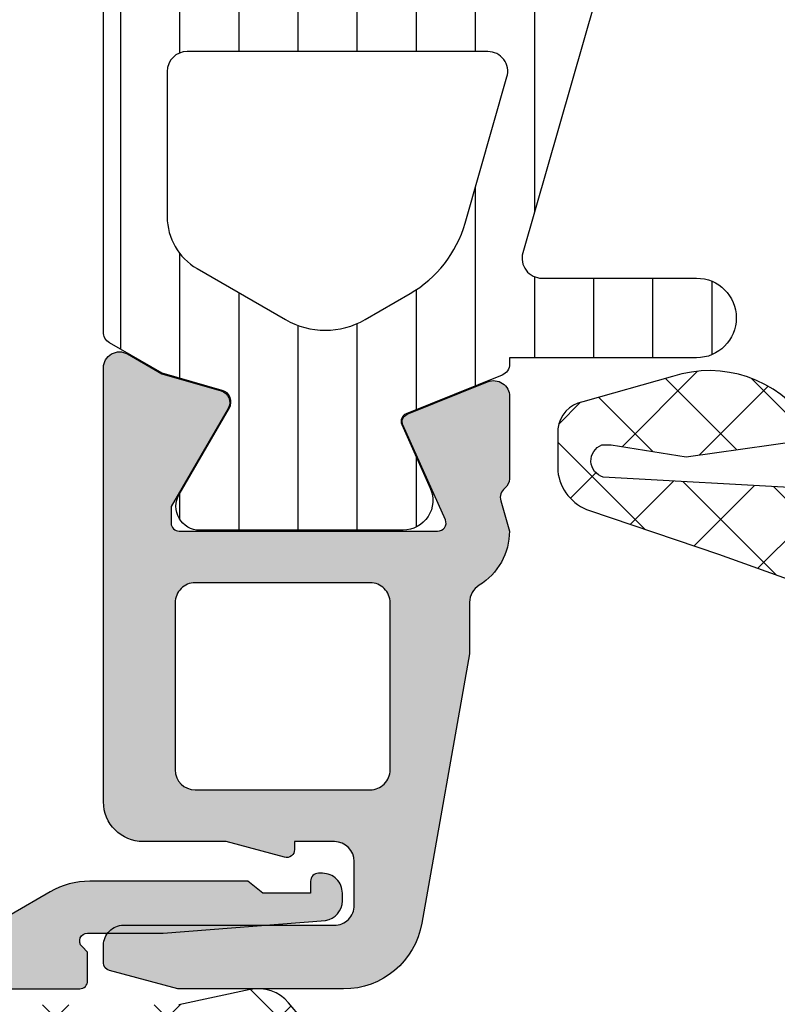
# Model space of a CAD drawing. Header units: millimetres. Extents: x 247761 to 294611, y 172579 to 236863.
# Tile 265 of 596: x 274788 to 274807, y 174634 to 174659. Entities that reach past the tile are written whole.
import ezdxf

# ---------------------------------------------------------------- set-up
doc = ezdxf.new("R2010")
doc.units = ezdxf.units.MM
doc.layers.add('FASÁDA DETAILNÍ', color=4, linetype='Continuous')
doc.layers.add('NOVA', color=240, linetype='Continuous')
pattern_1 = [(135, (0, 0), (-1.077630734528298, -1.077630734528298), []), (225, (0, 0), (1.077630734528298, -1.077630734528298), [])]

# ---------------------------------------------------------------- blocks, each defined once
blk = doc.blocks.new('A$C69D17D4D')
at = {"layer": 'FASÁDA DETAILNÍ'}
h = blk.add_hatch(dxfattribs=at)
h.set_pattern_fill('ANSI37', color=256, scale=0.48, angle=90, style=0)
h.set_pattern_definition(pattern_1)
edge = h.paths.add_edge_path(flags=16)
edge.add_line((176.1748279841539, 1277.780662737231), (177.5676819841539, 1277.880406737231))
edge.add_arc((177.6105394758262, 1277.281939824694), 0.5999995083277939, -8.352144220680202e-06, 94.09608051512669, ccw=False)
edge.add_arc((177.6105394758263, 1277.281939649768), 0.5999995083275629, -94.09608051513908, 8.352144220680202e-06, ccw=False)
edge.add_line((177.5676819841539, 1276.683472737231), (176.1748279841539, 1276.783216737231))
edge.add_arc((176.2105424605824, 1277.281939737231), 0.5000001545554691, 94.09606440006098, 265.9039355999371, ccw=False)
edge = h.paths.add_edge_path(flags=16)
edge.add_arc((173.0105343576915, 1275.681943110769), 0.49999962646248, -4.28042947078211e-05, 90.00004280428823, ccw=False)
edge.add_line((173.5105339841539, 1275.681942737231), (173.5105339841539, 1272.088257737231))
edge.add_arc((173.0105336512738, 1272.088257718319), 0.5000003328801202, -113.2180266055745, 2.167105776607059e-06, ccw=False)
edge.add_line((172.8134179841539, 1271.628751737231), (166.4823159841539, 1274.344629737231))
edge.add_arc((166.6794319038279, 1274.804135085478), 0.4999998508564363, 177.4998893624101, 246.7819182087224, ccw=False)
edge.add_line((166.1799079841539, 1274.825945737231), (166.2182339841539, 1275.703752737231))
edge.add_arc((166.7177575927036, 1275.681943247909), 0.4999994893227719, 89.99995514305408, 177.5000208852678, ccw=False)
edge.add_line((166.7177579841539, 1276.181942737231), (173.0105339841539, 1276.181942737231))
edge = h.paths.add_edge_path(flags=16)
edge.add_line((167.6023719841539, 1301.235861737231), (176.4992249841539, 1305.384531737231))
edge.add_arc((176.7105341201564, 1304.931377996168), 0.4999998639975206, -2.96720033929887e-05, 115.00000791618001, ccw=False)
edge.add_line((177.2105339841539, 1304.931377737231), (177.2105339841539, 1295.581942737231))
edge.add_arc((176.7105343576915, 1295.581942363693), 0.4999996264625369, -90.00004280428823, 4.28042947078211e-05, ccw=False)
edge.add_line((176.7105339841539, 1295.081942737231), (167.5866109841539, 1295.081942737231))
edge.add_arc((167.5866111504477, 1295.581942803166), 0.5000000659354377, 177.4999727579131, 269.99998094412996, ccw=False)
edge.add_line((167.0870869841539, 1295.603752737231), (167.3141569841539, 1300.804516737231))
edge.add_arc((167.8136823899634, 1300.782707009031), 0.500001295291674, 115.00009198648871, 177.5000025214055, ccw=False)
edge = h.paths.add_edge_path(flags=16)
edge.add_arc((176.7105343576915, 1292.381943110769), 0.49999962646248, -4.28042947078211e-05, 90.00004280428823, ccw=False)
edge.add_line((177.2105339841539, 1292.381942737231), (177.2105339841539, 1285.181942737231))
edge.add_arc((176.7105343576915, 1285.181942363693), 0.4999996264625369, -90.00004280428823, 4.28042947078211e-05, ccw=False)
edge.add_line((176.7105339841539, 1284.681942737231), (175.5105339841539, 1284.681942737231))
edge.add_arc((175.5105324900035, 1282.681944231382), 1.999998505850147, 89.99995719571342, 180.0000428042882)
edge.add_line((173.5105339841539, 1282.681942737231), (173.5105339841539, 1278.881942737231))
edge.add_arc((173.0105343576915, 1278.881942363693), 0.4999996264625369, -90.00004280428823, 4.28042947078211e-05, ccw=False)
edge.add_line((173.0105339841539, 1278.381942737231), (166.8574729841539, 1278.381942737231))
edge.add_arc((166.8574731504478, 1278.881942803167), 0.500000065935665, 177.4999727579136, 269.99998094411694, ccw=False)
edge.add_line((166.3579489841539, 1278.903752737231), (166.5980839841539, 1284.403752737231))
edge.add_arc((167.0976075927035, 1284.381943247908), 0.4999994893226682, 89.99995514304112, 177.5000208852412, ccw=False)
edge.add_line((167.0976079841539, 1284.881942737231), (172.4105339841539, 1284.881942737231))
edge.add_arc((172.4105339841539, 1285.981942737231), 1.099999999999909, 270, 450)
edge.add_line((172.4105339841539, 1287.081942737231), (167.2373229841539, 1287.081942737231))
edge.add_arc((167.2373231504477, 1287.581942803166), 0.5000000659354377, 177.4999727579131, 269.99998094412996, ccw=False)
edge.add_line((166.7377989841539, 1287.603752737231), (166.9473719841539, 1292.403752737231))
edge.add_arc((167.4468955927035, 1292.381943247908), 0.4999994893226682, 89.99995514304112, 177.5000208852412, ccw=False)
edge.add_line((167.4468959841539, 1292.881942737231), (176.7105339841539, 1292.881942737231))
edge = h.paths.add_edge_path()
edge.add_line((175.3240769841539, 1307.594995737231), (166.5362109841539, 1303.497146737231))
edge.add_ellipse((167.8040684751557, 1300.778221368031), major_axis=(-3.000002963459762, 0), ratio=1, start_angle=295.0000306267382, end_angle=357.4999411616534)
edge.add_line((164.8069209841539, 1300.909082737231), (164.7785869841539, 1300.260132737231))
edge.add_ellipse((164.2790633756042, 1300.281942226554), major_axis=(-0.4999994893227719, 0), ratio=1, start_angle=89.99995514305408, end_angle=177.5000208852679, ccw=False)
edge.add_line((164.2790629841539, 1299.781942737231), (163.3105339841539, 1299.781942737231))
edge.add_ellipse((163.3105339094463, 1299.681942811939), major_axis=(-0.09999992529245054, 0), ratio=1, start_angle=-90.0000428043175, end_angle=4.280426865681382e-05)
edge.add_line((163.2105339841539, 1299.681942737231), (163.2105339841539, 1299.081942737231))
edge.add_ellipse((163.3105339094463, 1299.081942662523), major_axis=(-0.09999992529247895, 0), ratio=1, start_angle=-4.280426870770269e-05, end_angle=90.0000428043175)
edge.add_line((163.3105339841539, 1298.981942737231), (164.2135719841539, 1298.981942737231))
edge.add_ellipse((164.21357181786, 1298.481942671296), major_axis=(-0.5000000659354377, 0), ratio=1, start_angle=177.4999727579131, end_angle=269.99998094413, ccw=False)
edge.add_line((164.7130959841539, 1298.460132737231), (164.3192579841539, 1289.559838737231))
edge.add_ellipse((163.8197467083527, 1289.581942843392), major_axis=(-0.5000001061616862, 0), ratio=1, start_angle=89.99991701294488, end_angle=177.4662307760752, ccw=False)
edge.add_line((163.8197459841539, 1289.081942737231), (163.2105339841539, 1289.081942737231))
edge.add_ellipse((163.2105339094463, 1288.981942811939), major_axis=(-0.09999992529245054, 0), ratio=1, start_angle=-90.0000428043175, end_angle=4.280426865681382e-05)
edge.add_line((163.1105339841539, 1288.981942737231), (163.1105339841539, 1288.381942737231))
edge.add_ellipse((163.2105339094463, 1288.381942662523), major_axis=(-0.09999992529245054, 0), ratio=1, start_angle=-4.280426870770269e-05, end_angle=90.0000428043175)
edge.add_line((163.2105339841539, 1288.281942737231), (163.7400959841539, 1288.281942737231))
edge.add_ellipse((163.7400962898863, 1287.7819422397), major_axis=(-0.500000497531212, 0), ratio=1, start_angle=177.46630200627, end_angle=270.00003503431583, ccw=False)
edge.add_line((164.2396079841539, 1287.759838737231), (163.7289519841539, 1276.219613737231))
edge.add_ellipse((163.2294273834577, 1276.241423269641), major_axis=(-0.5000004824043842, 0), ratio=1, start_angle=86.78294269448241, end_angle=177.5000209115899, ccw=False)
edge.add_line((163.2013679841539, 1275.742210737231), (158.0676249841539, 1276.030773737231))
edge.add_ellipse((158.1831804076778, 1276.441191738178), major_axis=(-0.4263754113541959, 0), ratio=1, start_angle=-69.24102762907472, end_angle=74.27514552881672, ccw=False)
edge.add_line((158.0320569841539, 1276.839886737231), (158.2646599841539, 1276.838646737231))
edge.add_line((158.2646599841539, 1276.838646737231), (160.1472389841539, 1276.540508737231))
edge.add_line((160.1472389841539, 1276.540508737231), (162.9965239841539, 1276.940934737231))
edge.add_ellipse((162.9547733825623, 1277.238015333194), major_axis=(-0.2999999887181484, 0), ratio=1, start_angle=97.99974404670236, end_angle=214.5977463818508)
edge.add_ellipse((160.7322022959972, 1275.704901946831), major_axis=(-3.000047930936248, 0), ratio=1, start_angle=214.5976412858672, end_angle=288.0084245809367)
edge.add_line((159.8047169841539, 1278.557980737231), (157.5498259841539, 1277.924404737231))
edge.add_ellipse((157.7107555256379, 1277.1491922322), major_axis=(-0.7917403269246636, 0), ratio=1, start_angle=281.7276897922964, end_angle=353.2016537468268)
edge.add_line((156.9245819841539, 1277.242914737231), (156.9233609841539, 1276.184704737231))
edge.add_ellipse((158.1024472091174, 1276.313828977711), major_axis=(-1.186135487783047, 0), ratio=1, start_angle=6.249678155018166, end_angle=71.34442355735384)
edge.add_line((157.7230279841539, 1275.190014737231), (160.9643679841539, 1274.095681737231))
edge.add_line((160.9643679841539, 1274.095681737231), (169.0141629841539, 1271.205903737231))
edge.add_line((169.0141629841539, 1271.205903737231), (178.9120399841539, 1266.873094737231))
edge.add_ellipse((179.1103100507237, 1267.332103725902), major_axis=(-0.5000002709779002, 0), ratio=1, start_angle=66.63795051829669, end_angle=179.9334236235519)
edge.add_line((179.6103099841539, 1267.331522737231), (179.6109449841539, 1267.878223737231))
edge.add_ellipse((179.1109448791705, 1267.878804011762), major_axis=(-0.5000004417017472, 0), ratio=1, start_angle=179.9335054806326, end_angle=246.0791754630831)
edge.add_line((179.3136819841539, 1268.335857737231), (176.1096789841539, 1269.737613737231))
edge.add_ellipse((176.5105333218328, 1270.653754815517), major_axis=(-0.9999993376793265, 0), ratio=1, start_angle=-5.281035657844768e-05, end_angle=66.36838527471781, ccw=False)
edge.add_line((175.5105339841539, 1270.653755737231), (175.5105339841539, 1275.881697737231))
edge.add_line((175.5105339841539, 1275.881697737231), (177.3100129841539, 1275.881706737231))
edge.add_line((177.3100129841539, 1275.881706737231), (177.4479549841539, 1275.366905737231))
edge.add_ellipse((177.7251090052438, 1275.481670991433), major_axis=(-0.2999756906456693, 0), ratio=1, start_angle=22.49370026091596, end_angle=112.503566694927)
edge.add_line((177.8399219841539, 1275.204536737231), (179.1100489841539, 1276.053703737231))
edge.add_ellipse((178.6103282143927, 1276.91956792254), major_axis=(-0.9997207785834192, 0), ratio=1, start_angle=119.990760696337, end_angle=180.0076118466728)
edge.add_line((179.6100489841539, 1276.919700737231), (179.6100179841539, 1277.644061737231))
edge.add_ellipse((178.6102801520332, 1277.643853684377), major_axis=(-0.9997378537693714, 0), ratio=1, start_angle=180.0119236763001, end_angle=240.008675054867)
edge.add_line((179.1100179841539, 1278.509727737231), (177.8399219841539, 1279.358894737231))
edge.add_ellipse((177.7251100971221, 1279.081747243), major_axis=(-0.2999875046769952, 0), ratio=1, start_angle=247.4975938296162, end_angle=337.5013961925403)
edge.add_line((177.4479549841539, 1279.196540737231), (177.3099829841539, 1278.681724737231))
edge.add_line((177.3099829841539, 1278.681724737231), (175.5105339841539, 1278.681716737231))
edge.add_line((175.5105339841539, 1278.681716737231), (175.5105339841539, 1281.881943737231))
edge.add_ellipse((175.8105337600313, 1281.881943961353), major_axis=(-0.2999997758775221, 0), ratio=1, start_angle=-90.00004280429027, end_angle=4.280426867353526e-05, ccw=False)
edge.add_line((175.8105339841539, 1282.181943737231), (179.1105299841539, 1282.181943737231))
edge.add_ellipse((179.1105303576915, 1282.681943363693), major_axis=(-0.49999962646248, 0), ratio=1, start_angle=89.99995719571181, end_angle=180.0000428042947)
edge.add_line((179.6105299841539, 1282.681943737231), (179.6105299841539, 1309.579565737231))
edge.add_line((179.6105299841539, 1309.579565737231), (178.0601379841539, 1310.474683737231))
edge.add_ellipse((177.8101378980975, 1310.041671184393), major_axis=(-0.4999999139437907, 0), ratio=1, start_angle=239.9999829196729, end_angle=359.9999366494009)
edge.add_line((177.3101379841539, 1310.041671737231), (175.6127669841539, 1310.041671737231))
edge.add_line((175.6127669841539, 1310.041671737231), (175.6127669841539, 1308.048149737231))
edge.add_ellipse((175.112766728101, 1308.04814938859), major_axis=(-0.500000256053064, 0), ratio=1, start_angle=115.00012858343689, end_angle=180.0000399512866, ccw=False)
h = blk.add_hatch(dxfattribs=at)
h.set_pattern_fill('ANSI37', color=256, scale=0.48, angle=90, style=0)
h.set_pattern_definition(pattern_1)
edge = h.paths.add_edge_path(flags=16)
edge.add_line((176.1748281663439, 1277.780662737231), (177.5676821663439, 1277.880406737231))
edge.add_arc((177.6105396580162, 1277.281939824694), 0.5999995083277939, -8.352144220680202e-06, 94.09608051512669, ccw=False)
edge.add_arc((177.6105396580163, 1277.281939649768), 0.5999995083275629, -94.09608051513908, 8.352144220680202e-06, ccw=False)
edge.add_line((177.5676821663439, 1276.683472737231), (176.1748281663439, 1276.783216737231))
edge.add_arc((176.2105426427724, 1277.281939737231), 0.5000001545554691, 94.09606440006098, 265.9039355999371, ccw=False)
edge = h.paths.add_edge_path(flags=16)
edge.add_arc((173.0105345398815, 1275.681943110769), 0.49999962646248, -4.28042947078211e-05, 90.00004280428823, ccw=False)
edge.add_line((173.5105341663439, 1275.681942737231), (173.5105341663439, 1272.088257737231))
edge.add_arc((173.0105338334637, 1272.088257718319), 0.5000003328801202, -113.2180266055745, 2.167105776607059e-06, ccw=False)
edge.add_line((172.8134181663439, 1271.628751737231), (166.4823161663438, 1274.344629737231))
edge.add_arc((166.6794320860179, 1274.804135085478), 0.4999998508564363, 177.4998893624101, 246.7819182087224, ccw=False)
edge.add_line((166.1799081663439, 1274.825945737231), (166.2182341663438, 1275.703752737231))
edge.add_arc((166.7177577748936, 1275.681943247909), 0.4999994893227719, 89.99995514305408, 177.5000208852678, ccw=False)
edge.add_line((166.7177581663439, 1276.181942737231), (173.0105341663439, 1276.181942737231))
edge = h.paths.add_edge_path(flags=16)
edge.add_line((167.6023721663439, 1301.235861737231), (176.4992251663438, 1305.384531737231))
edge.add_arc((176.7105343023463, 1304.931377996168), 0.4999998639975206, -2.96720033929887e-05, 115.00000791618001, ccw=False)
edge.add_line((177.2105341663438, 1304.931377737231), (177.2105341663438, 1295.581942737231))
edge.add_arc((176.7105345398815, 1295.581942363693), 0.4999996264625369, -90.00004280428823, 4.28042947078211e-05, ccw=False)
edge.add_line((176.7105341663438, 1295.081942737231), (167.5866111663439, 1295.081942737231))
edge.add_arc((167.5866113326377, 1295.581942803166), 0.5000000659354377, 177.4999727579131, 269.99998094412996, ccw=False)
edge.add_line((167.0870871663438, 1295.603752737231), (167.3141571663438, 1300.804516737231))
edge.add_arc((167.8136825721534, 1300.782707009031), 0.500001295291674, 115.00009198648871, 177.5000025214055, ccw=False)
edge = h.paths.add_edge_path(flags=16)
edge.add_arc((176.7105345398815, 1292.381943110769), 0.49999962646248, -4.28042947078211e-05, 90.00004280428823, ccw=False)
edge.add_line((177.2105341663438, 1292.381942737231), (177.2105341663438, 1285.181942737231))
edge.add_arc((176.7105345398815, 1285.181942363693), 0.4999996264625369, -90.00004280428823, 4.28042947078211e-05, ccw=False)
edge.add_line((176.7105341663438, 1284.681942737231), (175.5105341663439, 1284.681942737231))
edge.add_arc((175.5105326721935, 1282.681944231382), 1.999998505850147, 89.99995719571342, 180.0000428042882)
edge.add_line((173.5105341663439, 1282.681942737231), (173.5105341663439, 1278.881942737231))
edge.add_arc((173.0105345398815, 1278.881942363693), 0.4999996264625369, -90.00004280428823, 4.28042947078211e-05, ccw=False)
edge.add_line((173.0105341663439, 1278.381942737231), (166.8574731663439, 1278.381942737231))
edge.add_arc((166.8574733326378, 1278.881942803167), 0.500000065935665, 177.4999727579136, 269.99998094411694, ccw=False)
edge.add_line((166.3579491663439, 1278.903752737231), (166.5980841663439, 1284.403752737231))
edge.add_arc((167.0976077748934, 1284.381943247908), 0.4999994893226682, 89.99995514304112, 177.5000208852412, ccw=False)
edge.add_line((167.0976081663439, 1284.881942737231), (172.4105341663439, 1284.881942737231))
edge.add_arc((172.4105341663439, 1285.981942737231), 1.099999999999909, 270, 450)
edge.add_line((172.4105341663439, 1287.081942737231), (167.2373231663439, 1287.081942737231))
edge.add_arc((167.2373233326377, 1287.581942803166), 0.5000000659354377, 177.4999727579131, 269.99998094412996, ccw=False)
edge.add_line((166.7377991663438, 1287.603752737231), (166.9473721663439, 1292.403752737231))
edge.add_arc((167.4468957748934, 1292.381943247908), 0.4999994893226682, 89.99995514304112, 177.5000208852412, ccw=False)
edge.add_line((167.4468961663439, 1292.881942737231), (176.7105341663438, 1292.881942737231))
edge = h.paths.add_edge_path()
edge.add_line((175.3240771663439, 1307.594995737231), (166.5362111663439, 1303.497146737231))
edge.add_ellipse((167.8040686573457, 1300.778221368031), major_axis=(-3.000002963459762, 0), ratio=1, start_angle=295.0000306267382, end_angle=357.4999411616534)
edge.add_line((164.8069211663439, 1300.909082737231), (164.7785871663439, 1300.260132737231))
edge.add_ellipse((164.2790635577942, 1300.281942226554), major_axis=(-0.4999994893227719, 0), ratio=1, start_angle=89.99995514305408, end_angle=177.5000208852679, ccw=False)
edge.add_line((164.2790631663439, 1299.781942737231), (163.3105341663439, 1299.781942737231))
edge.add_ellipse((163.3105340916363, 1299.681942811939), major_axis=(-0.09999992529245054, 0), ratio=1, start_angle=-90.0000428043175, end_angle=4.280426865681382e-05)
edge.add_line((163.2105341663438, 1299.681942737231), (163.2105341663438, 1299.081942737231))
edge.add_ellipse((163.3105340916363, 1299.081942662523), major_axis=(-0.09999992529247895, 0), ratio=1, start_angle=-4.280426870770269e-05, end_angle=90.0000428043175)
edge.add_line((163.3105341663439, 1298.981942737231), (164.2135721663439, 1298.981942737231))
edge.add_ellipse((164.21357200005, 1298.481942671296), major_axis=(-0.5000000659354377, 0), ratio=1, start_angle=177.4999727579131, end_angle=269.99998094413, ccw=False)
edge.add_line((164.7130961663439, 1298.460132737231), (164.3192581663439, 1289.559838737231))
edge.add_ellipse((163.8197468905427, 1289.581942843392), major_axis=(-0.5000001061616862, 0), ratio=1, start_angle=89.99991701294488, end_angle=177.4662307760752, ccw=False)
edge.add_line((163.8197461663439, 1289.081942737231), (163.2105341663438, 1289.081942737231))
edge.add_ellipse((163.2105340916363, 1288.981942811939), major_axis=(-0.09999992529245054, 0), ratio=1, start_angle=-90.0000428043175, end_angle=4.280426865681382e-05)
edge.add_line((163.1105341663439, 1288.981942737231), (163.1105341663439, 1288.381942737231))
edge.add_ellipse((163.2105340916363, 1288.381942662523), major_axis=(-0.09999992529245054, 0), ratio=1, start_angle=-4.280426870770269e-05, end_angle=90.0000428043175)
edge.add_line((163.2105341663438, 1288.281942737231), (163.7400961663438, 1288.281942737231))
edge.add_ellipse((163.7400964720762, 1287.7819422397), major_axis=(-0.500000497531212, 0), ratio=1, start_angle=177.46630200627, end_angle=270.00003503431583, ccw=False)
edge.add_line((164.2396081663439, 1287.759838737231), (163.7289521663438, 1276.219613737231))
edge.add_ellipse((163.2294275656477, 1276.241423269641), major_axis=(-0.5000004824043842, 0), ratio=1, start_angle=86.78294269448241, end_angle=177.5000209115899, ccw=False)
edge.add_line((163.2013681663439, 1275.742210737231), (158.0676251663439, 1276.030773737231))
edge.add_ellipse((158.1831805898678, 1276.441191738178), major_axis=(-0.4263754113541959, 0), ratio=1, start_angle=-69.24102762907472, end_angle=74.27514552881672, ccw=False)
edge.add_line((158.0320571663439, 1276.839886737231), (158.2646601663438, 1276.838646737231))
edge.add_line((158.2646601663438, 1276.838646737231), (160.1472391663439, 1276.540508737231))
edge.add_line((160.1472391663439, 1276.540508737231), (162.9965241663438, 1276.940934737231))
edge.add_ellipse((162.9547735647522, 1277.238015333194), major_axis=(-0.2999999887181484, 0), ratio=1, start_angle=97.99974404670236, end_angle=214.5977463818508)
edge.add_ellipse((160.7322024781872, 1275.704901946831), major_axis=(-3.000047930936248, 0), ratio=1, start_angle=214.5976412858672, end_angle=288.0084245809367)
edge.add_line((159.8047171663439, 1278.557980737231), (157.5498261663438, 1277.924404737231))
edge.add_ellipse((157.7107557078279, 1277.1491922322), major_axis=(-0.7917403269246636, 0), ratio=1, start_angle=281.7276897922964, end_angle=353.2016537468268)
edge.add_line((156.9245821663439, 1277.242914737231), (156.9233611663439, 1276.184704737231))
edge.add_ellipse((158.1024473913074, 1276.313828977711), major_axis=(-1.186135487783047, 0), ratio=1, start_angle=6.249678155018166, end_angle=71.34442355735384)
edge.add_line((157.7230281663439, 1275.190014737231), (160.9643681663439, 1274.095681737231))
edge.add_line((160.9643681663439, 1274.095681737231), (169.0141631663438, 1271.205903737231))
edge.add_line((169.0141631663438, 1271.205903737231), (178.9120401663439, 1266.873094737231))
edge.add_ellipse((179.1103102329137, 1267.332103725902), major_axis=(-0.5000002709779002, 0), ratio=1, start_angle=66.63795051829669, end_angle=179.9334236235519)
edge.add_line((179.6103101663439, 1267.331522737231), (179.6109451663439, 1267.878223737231))
edge.add_ellipse((179.1109450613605, 1267.878804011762), major_axis=(-0.5000004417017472, 0), ratio=1, start_angle=179.9335054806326, end_angle=246.0791754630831)
edge.add_line((179.3136821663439, 1268.335857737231), (176.1096791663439, 1269.737613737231))
edge.add_ellipse((176.5105335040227, 1270.653754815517), major_axis=(-0.9999993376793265, 0), ratio=1, start_angle=-5.281035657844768e-05, end_angle=66.36838527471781, ccw=False)
edge.add_line((175.5105341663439, 1270.653755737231), (175.5105341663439, 1275.881697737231))
edge.add_line((175.5105341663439, 1275.881697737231), (177.3100131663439, 1275.881706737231))
edge.add_line((177.3100131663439, 1275.881706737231), (177.4479551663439, 1275.366905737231))
edge.add_ellipse((177.7251091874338, 1275.481670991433), major_axis=(-0.2999756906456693, 0), ratio=1, start_angle=22.49370026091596, end_angle=112.503566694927)
edge.add_line((177.8399221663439, 1275.204536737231), (179.1100491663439, 1276.053703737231))
edge.add_ellipse((178.6103283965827, 1276.91956792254), major_axis=(-0.9997207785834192, 0), ratio=1, start_angle=119.990760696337, end_angle=180.0076118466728)
edge.add_line((179.6100491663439, 1276.919700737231), (179.6100181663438, 1277.644061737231))
edge.add_ellipse((178.6102803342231, 1277.643853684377), major_axis=(-0.9997378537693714, 0), ratio=1, start_angle=180.0119236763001, end_angle=240.008675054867)
edge.add_line((179.1100181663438, 1278.509727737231), (177.8399221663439, 1279.358894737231))
edge.add_ellipse((177.7251102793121, 1279.081747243), major_axis=(-0.2999875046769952, 0), ratio=1, start_angle=247.4975938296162, end_angle=337.5013961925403)
edge.add_line((177.4479551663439, 1279.196540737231), (177.3099831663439, 1278.681724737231))
edge.add_line((177.3099831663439, 1278.681724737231), (175.5105341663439, 1278.681716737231))
edge.add_line((175.5105341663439, 1278.681716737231), (175.5105341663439, 1281.881943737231))
edge.add_ellipse((175.8105339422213, 1281.881943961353), major_axis=(-0.2999997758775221, 0), ratio=1, start_angle=-90.00004280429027, end_angle=4.280426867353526e-05, ccw=False)
edge.add_line((175.8105341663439, 1282.181943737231), (179.1105301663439, 1282.181943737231))
edge.add_ellipse((179.1105305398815, 1282.681943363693), major_axis=(-0.49999962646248, 0), ratio=1, start_angle=89.99995719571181, end_angle=180.0000428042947)
edge.add_line((179.6105301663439, 1282.681943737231), (179.6105301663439, 1309.579565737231))
edge.add_line((179.6105301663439, 1309.579565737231), (178.0601381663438, 1310.474683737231))
edge.add_ellipse((177.8101380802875, 1310.041671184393), major_axis=(-0.4999999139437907, 0), ratio=1, start_angle=239.9999829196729, end_angle=359.9999366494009)
edge.add_line((177.3101381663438, 1310.041671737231), (175.6127671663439, 1310.041671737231))
edge.add_line((175.6127671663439, 1310.041671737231), (175.6127671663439, 1308.048149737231))
edge.add_ellipse((175.1127669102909, 1308.04814938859), major_axis=(-0.500000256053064, 0), ratio=1, start_angle=115.00012858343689, end_angle=180.0000399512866, ccw=False)
h = blk.add_hatch(dxfattribs=at)
h.set_pattern_fill('ANSI31', color=256, scale=0.468, angle=45, style=0)
h.set_pattern_definition([(90, (0, 0), (-1.4859, 3.33066907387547e-16), [])])
edge = h.paths.add_edge_path(flags=16)
edge.add_line((147.8586341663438, 1281.270417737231), (150.0813441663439, 1279.987055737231))
edge.add_ellipse((151.0812165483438, 1281.718780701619), major_axis=(-1.999654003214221, 0), ratio=1, start_angle=59.99849855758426, end_angle=119.9999542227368)
edge.add_line((152.0810421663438, 1279.987028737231), (153.2105601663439, 1280.639156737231))
edge.add_ellipse((151.7105570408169, 1283.237236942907), major_axis=(-3.000005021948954, 0), ratio=1, start_angle=120.0000135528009, end_angle=163.9999452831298)
edge.add_line((154.5943461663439, 1282.410320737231), (155.6469941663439, 1286.081342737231))
edge.add_ellipse((155.1663631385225, 1286.219161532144), major_axis=(-0.500000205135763, 0), ratio=1, start_angle=163.9999927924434, end_angle=270.0007989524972)
edge.add_line((155.1663561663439, 1286.719161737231), (147.6086031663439, 1286.719051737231))
edge.add_ellipse((147.6086129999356, 1286.219051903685), major_axis=(-0.4999998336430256, 0), ratio=1, start_angle=-89.99887315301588, end_angle=0.0008212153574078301)
edge.add_line((147.1086131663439, 1286.219044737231), (147.1086691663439, 1282.569395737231))
edge.add_ellipse((148.6086684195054, 1282.569435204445), major_axis=(-1.499999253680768, 0), ratio=1, start_angle=0.001507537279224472, end_angle=59.99847274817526)
edge = h.paths.add_edge_path(flags=16)
edge.add_line((147.6085851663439, 1288.319053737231), (155.9119151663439, 1288.319180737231))
edge.add_ellipse((155.9119069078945, 1288.819181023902), major_axis=(-0.5000002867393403, 0), ratio=1, start_angle=90.0009463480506, end_angle=164.0000560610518)
edge.add_line((156.3925381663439, 1288.681362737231), (158.0994651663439, 1294.634124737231))
edge.add_ellipse((157.618834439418, 1294.7719437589), major_axis=(-0.4999999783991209, 0), ratio=1, start_angle=163.9999583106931, end_angle=270.0009480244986)
edge.add_line((157.6188261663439, 1295.271943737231), (147.6084721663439, 1295.271773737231))
edge.add_ellipse((147.6084843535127, 1294.77177355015), major_axis=(-0.5000001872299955, 0), ratio=1, start_angle=-89.99860345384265, end_angle=0.0008952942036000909)
edge.add_line((147.1084841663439, 1294.771765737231), (147.1085741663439, 1288.819045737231))
edge.add_ellipse((147.6085744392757, 1288.819054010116), major_axis=(-0.5000002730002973, 0), ratio=1, start_angle=0.0009480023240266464, end_angle=90.00122923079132)
edge = h.paths.add_edge_path(flags=16)
edge.add_line((158.1576211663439, 1302.636077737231), (154.9812311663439, 1304.469966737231))
edge.add_ellipse((153.4812313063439, 1301.87188698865), major_axis=(-3.000002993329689, 0), ratio=1, start_angle=240.0000360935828, end_angle=300.0014917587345)
edge.add_line((151.9811621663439, 1304.469926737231), (147.8582791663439, 1302.089431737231))
edge.add_ellipse((148.608314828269, 1300.790413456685), major_axis=(-1.500000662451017, 0), ratio=1, start_angle=-59.99844168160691, end_angle=0.001517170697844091)
edge.add_line((147.1083141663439, 1300.790373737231), (147.1084051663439, 1297.371759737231))
edge.add_ellipse((147.6084046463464, 1297.371773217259), major_axis=(-0.4999994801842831, 0), ratio=1, start_angle=0.001544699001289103, end_angle=90.0014346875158)
edge.add_line((147.6084171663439, 1296.871773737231), (157.9077321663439, 1296.871954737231))
edge.add_ellipse((157.9077138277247, 1297.871955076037), major_axis=(-1.000000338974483, 0), ratio=1, start_angle=90.00105072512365, end_angle=180.001527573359)
edge.add_line((158.9077141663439, 1297.871981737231), (158.9076211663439, 1301.337079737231))
edge.add_ellipse((157.4076210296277, 1301.337039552), major_axis=(-1.500000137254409, 0), ratio=1, start_angle=180.0015349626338, end_angle=239.9999969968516)
edge = h.paths.add_edge_path()
edge.add_line((160.5074891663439, 1304.483883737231), (160.5077111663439, 1297.930820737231))
edge.add_arc((155.5077134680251, 1297.930653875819), 4.999997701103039, -16.000023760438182, 0.0019120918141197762, ccw=False)
edge.add_line((160.3140191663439, 1296.552465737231), (156.0454081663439, 1281.666047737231))
edge.add_arc((156.5260385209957, 1281.528229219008), 0.4999994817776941, 164.0000020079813, 270.0000739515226)
edge.add_line((156.5260391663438, 1281.028229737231), (160.4094131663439, 1281.028229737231))
edge.add_arc((160.4094331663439, 1280.028229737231), 1.0000000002, -89.99885408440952, 90.00114591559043, ccw=False)
edge.add_line((160.4094531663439, 1279.028229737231), (155.7111171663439, 1279.028041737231))
edge.add_line((155.7111171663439, 1279.028041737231), (155.7111171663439, 1278.871989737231))
edge.add_arc((155.4111171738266, 1278.871989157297), 0.2999999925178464, -68.02615411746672, 0.00011075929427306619, ccw=False)
edge.add_line((155.5233721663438, 1278.593782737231), (153.1114701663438, 1277.620595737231))
edge.add_arc((153.1863067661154, 1277.435124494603), 0.2000002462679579, 111.9737977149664, 204.1409822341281)
edge.add_line((153.0037981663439, 1277.353327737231), (153.7202981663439, 1275.754642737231))
edge.add_arc((153.0358924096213, 1275.447904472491), 0.7499997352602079, -90.00001858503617, 24.14105846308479, ccw=False)
edge.add_line((153.0358921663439, 1274.697904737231), (147.9283431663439, 1274.697904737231))
edge.add_arc((147.9283432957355, 1275.297904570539), 0.5999998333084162, 149.8570751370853, 269.99998764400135, ccw=False)
edge.add_line((147.4094781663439, 1275.599199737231), (148.6706941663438, 1277.771156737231))
edge.add_arc((148.4112615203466, 1277.921805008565), 0.3000003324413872, 329.8569693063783, 433.9999309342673)
edge.add_line((148.4939531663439, 1278.210183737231), (146.9794811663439, 1278.644450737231))
edge.add_line((146.9794811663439, 1278.644450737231), (145.6587091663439, 1279.406998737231))
edge.add_arc((145.8087099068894, 1279.666805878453), 0.2999999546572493, 177.5366952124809, 239.99983168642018, ccw=False)
edge.add_line((145.5089871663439, 1279.679699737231), (145.5089871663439, 1303.669353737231))
edge.add_arc((145.8083228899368, 1303.689308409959), 0.300000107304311, 120.00014774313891, 183.81387623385, ccw=False)
edge.add_line((145.6583221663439, 1303.949115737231), (146.9791281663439, 1304.711683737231))
edge.add_line((146.9791281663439, 1304.711683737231), (148.4935991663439, 1305.145950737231))
edge.add_arc((148.4109080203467, 1305.434329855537), 0.3000005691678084, 285.9999567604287, 390.1429183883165)
edge.add_line((148.6703411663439, 1305.584977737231), (147.4091251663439, 1307.756933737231))
edge.add_arc((147.9279905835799, 1308.058229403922), 0.6000003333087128, 90.00003984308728, 210.1429523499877, ccw=False)
edge.add_line((147.9279901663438, 1308.658229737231), (157.8315901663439, 1308.658229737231))
edge.add_arc((157.8315909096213, 1307.908229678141), 0.7500000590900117, -24.1410202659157, 90.00005678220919, ccw=False)
edge.add_line((158.5159971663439, 1307.601491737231), (157.7994971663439, 1306.002806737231))
edge.add_arc((157.9820057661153, 1305.921009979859), 0.2000002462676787, 155.8590177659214, 248.0262022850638)
edge.add_line((157.9071691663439, 1305.735538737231), (160.3197441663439, 1304.762079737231))
edge.add_arc((160.207490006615, 1304.483873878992), 0.2999991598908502, 0.0018827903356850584, 68.02626146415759, ccw=False)
h = blk.add_hatch(color=256, dxfattribs=at)
edge = h.paths.add_edge_path(flags=16)
edge.add_line((152.7103901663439, 1268.678154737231), (152.7103901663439, 1272.877904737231))
edge.add_ellipse((152.2103905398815, 1272.877905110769), major_axis=(-0.4999996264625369, 0), ratio=1, start_angle=179.9999571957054, end_angle=270.0000428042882)
edge.add_line((152.2103901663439, 1273.377904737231), (147.8103661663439, 1273.377904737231))
edge.add_ellipse((147.8103657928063, 1272.877905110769), major_axis=(-0.49999962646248, 0), ratio=1, start_angle=-90.0000428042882, end_angle=4.280429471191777e-05)
edge.add_line((147.3103661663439, 1272.877904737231), (147.3103661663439, 1268.678155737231))
edge.add_ellipse((147.8103666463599, 1268.678156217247), major_axis=(-0.5000004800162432, 0), ratio=1, start_angle=5.500573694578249e-05, end_angle=89.99994499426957)
edge.add_line((147.8103661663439, 1268.178155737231), (152.2103901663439, 1268.178154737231))
edge.add_ellipse((152.2103905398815, 1268.678154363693), major_axis=(-0.49999962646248, 0), ratio=1, start_angle=89.99995719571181, end_angle=180.0000428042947)
edge = h.paths.add_edge_path()
edge.add_line((154.7087711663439, 1271.591558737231), (153.5090111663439, 1264.828558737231))
edge.add_arc((151.5397595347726, 1265.177903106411), 1.999998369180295, 269.99996079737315, 349.9404098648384, ccw=False)
edge.add_line((151.5397581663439, 1263.177904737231), (147.3747851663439, 1263.177904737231))
edge.add_line((147.3747851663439, 1263.177904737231), (145.6569961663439, 1263.638185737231))
edge.add_arc((145.7087600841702, 1263.831370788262), 0.1999999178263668, 180.0000146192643, 254.99996142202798, ccw=False)
edge.add_line((145.5087601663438, 1263.831370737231), (145.5087601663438, 1264.277904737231))
edge.add_arc((146.0087597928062, 1264.277905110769), 0.4999996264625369, 89.99995719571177, 180.0000428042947, ccw=False)
edge.add_line((146.0087601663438, 1264.777904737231), (151.3087601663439, 1264.777904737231))
edge.add_arc((151.3087605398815, 1265.277904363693), 0.49999962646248, 269.9999571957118, 360.0000428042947)
edge.add_line((151.8087601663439, 1265.277904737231), (151.8087601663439, 1266.378154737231))
edge.add_arc((151.3087596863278, 1266.378154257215), 0.5000004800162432, 5.500573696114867e-05, 89.99994499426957)
edge.add_line((151.3087601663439, 1266.878154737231), (150.3087601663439, 1266.878154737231))
edge.add_line((150.3087601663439, 1266.878154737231), (150.3087601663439, 1266.678154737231))
edge.add_arc((150.1087600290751, 1266.678155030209), 0.2000001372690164, 254.9999946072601, 359.9999160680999, ccw=False)
edge.add_line((150.0569961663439, 1266.484969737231), (148.5896081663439, 1266.878155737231))
edge.add_line((148.5896081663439, 1266.878155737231), (146.5087601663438, 1266.878155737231))
edge.add_arc((146.5087611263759, 1267.878156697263), 1.0000009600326, 180.0000550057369, 269.9999449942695, ccw=False)
edge.add_line((145.5087601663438, 1267.878155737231), (145.5087601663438, 1278.777657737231))
edge.add_arc((145.9087605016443, 1278.77765799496), 0.4000003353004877, 60.000083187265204, 180.0000369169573, ccw=False)
edge.add_line((146.1087601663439, 1279.124068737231), (146.9716081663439, 1278.625902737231))
edge.add_line((146.9716081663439, 1278.625902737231), (148.4637691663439, 1278.198032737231))
edge.add_arc((148.3810777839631, 1277.909653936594), 0.3000003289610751, -30.179241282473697, 73.9999831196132, ccw=False)
edge.add_line((148.6404151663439, 1277.758841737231), (147.2086801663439, 1275.293230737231))
edge.add_line((147.2086801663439, 1275.293230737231), (147.2086801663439, 1274.872811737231))
edge.add_arc((147.4002484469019, 1274.869319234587), 0.1916001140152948, 178.9555499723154, 272.5222219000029)
edge.add_line((147.4086801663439, 1274.677904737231), (153.8981191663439, 1274.677904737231))
edge.add_arc((153.9163569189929, 1274.877071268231), 0.1999998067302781, 264.7679954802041, 384.1409481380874)
edge.add_line((154.0988651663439, 1274.958867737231), (153.0305441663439, 1277.342552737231))
edge.add_arc((153.2130527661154, 1277.424349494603), 0.2000002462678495, 111.9737977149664, 204.1409822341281, ccw=False)
edge.add_line((153.1382161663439, 1277.609820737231), (155.1614441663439, 1278.426180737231))
edge.add_arc((155.3111172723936, 1278.055238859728), 0.3999998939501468, -1.754639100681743e-05, 111.97381787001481, ccw=False)
edge.add_line((155.7111171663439, 1278.055238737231), (155.7111181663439, 1275.991091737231))
edge.add_arc((155.4111185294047, 1275.991090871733), 0.2999996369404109, -52.09508653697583, 0.0001652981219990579, ccw=False)
edge.add_arc((155.7797290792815, 1275.517671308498), 0.3000002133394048, 127.9046525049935, 195.9998620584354)
edge.add_line((155.4913501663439, 1275.434980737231), (155.7086721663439, 1274.677091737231))
edge.add_arc((154.1086731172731, 1274.677091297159), 1.599999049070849, -58.40760551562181, 1.575894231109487e-05, ccw=False)
edge.add_arc((155.2088051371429, 1272.888319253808), 0.4999999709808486, 121.5923359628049, 179.998454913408)
edge.add_line((154.7088051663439, 1272.888332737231), (154.7087711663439, 1271.591558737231))
h = blk.add_hatch(dxfattribs=at)
h.set_pattern_fill('ANSI37', color=256, scale=0.625, angle=90, style=0)
h.set_pattern_definition([(135, (0, 0), (-1.403165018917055, -1.403165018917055), []), (225, (0, 0), (1.403165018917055, -1.403165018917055), [])])
edge = h.paths.add_edge_path()
edge.add_ellipse((136.1236186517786, 1267.802501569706), major_axis=(-5.039467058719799, 0), ratio=1, start_angle=29.791784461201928, end_angle=85.03553873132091, ccw=False)
edge.add_ellipse((132.0105341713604, 1265.447701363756), major_axis=(-0.3000000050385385, 0), ratio=1, start_angle=0.0006926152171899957, end_angle=29.79217298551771, ccw=False)
edge.add_line((131.7105341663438, 1265.447697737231), (131.7105311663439, 1265.981981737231))
edge.add_ellipse((132.0105309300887, 1265.981982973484), major_axis=(-0.2999997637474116, 0), ratio=1, start_angle=-90.00004512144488, end_angle=0.00023610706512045, ccw=False)
edge.add_line((132.0105311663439, 1266.281982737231), (133.5605281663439, 1266.281982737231))
edge.add_ellipse((133.5605205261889, 1266.581993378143), major_axis=(-0.3000106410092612, 0), ratio=1, start_angle=90.00145911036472, end_angle=179.9956760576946)
edge.add_line((133.8605311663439, 1266.581970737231), (133.8605421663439, 1267.981952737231))
edge.add_ellipse((134.1605320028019, 1267.981949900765), major_axis=(-0.2999898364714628, 0), ratio=1, start_angle=270.00035074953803, end_angle=359.999458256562, ccw=False)
edge.add_line((134.1605301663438, 1268.281939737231), (135.8605421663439, 1268.281939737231))
edge.add_ellipse((135.8605350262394, 1267.981929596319), major_axis=(-0.3000101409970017, 0), ratio=1, start_angle=180.0044194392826, end_angle=269.9986363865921, ccw=False)
edge.add_line((136.1605451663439, 1267.981952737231), (136.1605341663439, 1266.418121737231))
edge.add_ellipse((136.4616932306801, 1266.385264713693), major_axis=(-0.3029461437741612, 0), ratio=1, start_angle=-6.226450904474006, end_angle=103.4835773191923)
edge.add_ellipse((145.1666163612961, 1255.069300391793), major_axis=(-14.00076634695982, 0), ratio=1, start_angle=285.30173220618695, end_angle=308.07562007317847, ccw=False)
edge.add_ellipse((141.3599027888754, 1269.061538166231), major_axis=(-0.5004721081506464, 0), ratio=1, start_angle=102.9176085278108, end_angle=219.8066343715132)
edge.add_line((141.7443701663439, 1269.381939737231), (133.4610911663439, 1269.381939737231))
edge.add_ellipse((133.4610916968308, 1268.881940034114), major_axis=(-0.4999997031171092, 0), ratio=1, start_angle=270.000060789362, end_angle=330.0000196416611)
edge.add_line((133.0280791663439, 1269.131939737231), (132.8548731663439, 1268.831939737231))
edge.add_ellipse((132.4218606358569, 1269.081939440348), major_axis=(-0.4999997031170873, 0), ratio=1, start_angle=90.00006078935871, end_angle=150.0000196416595, ccw=False)
edge.add_line((132.4218611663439, 1268.581939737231), (130.7925131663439, 1268.581939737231))
edge.add_ellipse((130.7925123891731, 1269.581939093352), major_axis=(-0.9999993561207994, 0), ratio=1, start_angle=30.050338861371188, end_angle=90.00004452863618, ccw=False)
edge.add_ellipse((123.6081316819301, 1265.425612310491), major_axis=(-7.300023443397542, 0), ratio=1, start_angle=210.0503545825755, end_angle=258.7144463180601)
edge.add_ellipse((125.4233637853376, 1272.481949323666), major_axis=(-0.3999905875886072, 0), ratio=1, start_angle=-14.85297522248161, end_angle=69.49817055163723)
edge.add_ellipse((123.0492968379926, 1266.132851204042), major_axis=(-6.378448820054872, 0), ratio=1, start_angle=194.452597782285, end_angle=249.4981254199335, ccw=False)
edge.add_line((129.2258961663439, 1267.724777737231), (129.5894831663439, 1266.314070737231))
edge.add_line((129.5894831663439, 1266.314070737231), (129.7995961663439, 1265.451369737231))
edge.add_ellipse((135.1362188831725, 1266.781934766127), major_axis=(-5.499995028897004, 0), ratio=1, start_angle=13.99995496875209, end_angle=90.00003420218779)
edge.add_line((135.1362221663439, 1261.281939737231), (147.5542501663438, 1261.281939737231))
edge.add_line((147.5542501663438, 1261.281939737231), (148.9173071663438, 1261.569558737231))
edge.add_ellipse((149.0205397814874, 1261.080332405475), major_axis=(-0.4999993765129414, 0), ratio=1, start_angle=220.283751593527, end_angle=281.91530077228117, ccw=False)
edge.add_line((149.4019651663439, 1261.403618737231), (150.9755761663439, 1259.547010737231))
edge.add_ellipse((151.5477151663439, 1260.031940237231), major_axis=(-0.7499997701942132, 0), ratio=1, start_angle=40.28370615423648, end_angle=220.2837061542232)
edge.add_line((152.1198541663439, 1260.516869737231), (150.1605681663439, 1262.828513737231))
edge.add_ellipse((149.3977165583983, 1262.181941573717), major_axis=(-0.9999990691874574, 0), ratio=1, start_angle=220.2836986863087, end_angle=281.915247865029)
edge.add_line((149.1912521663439, 1263.160394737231), (147.3977151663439, 1262.781939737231))
edge.add_line((147.3977151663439, 1262.781939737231), (135.6875141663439, 1262.781939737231))
h = blk.add_hatch(color=256, dxfattribs=at)
edge = h.paths.add_edge_path()
edge.add_line((149.5105341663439, 1265.581939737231), (149.1373291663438, 1265.881939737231))
edge.add_line((149.1373291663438, 1265.881939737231), (145.1641241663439, 1265.881939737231))
edge.add_ellipse((145.1641257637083, 1263.881932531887), major_axis=(-2.000007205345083, 0), ratio=1, start_angle=270.0000457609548, end_angle=299.9999336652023)
edge.add_line((144.1641241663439, 1265.613990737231), (143.1870721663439, 1265.049888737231))
edge.add_ellipse((142.1870705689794, 1266.781946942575), major_axis=(-2.000007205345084, 0), ratio=1, start_angle=90.00004576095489, end_angle=119.9999336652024, ccw=False)
edge.add_line((142.1870721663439, 1264.781939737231), (136.4672381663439, 1264.781939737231))
edge.add_ellipse((136.4672377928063, 1265.281939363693), major_axis=(-0.49999962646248, 0), ratio=1, start_angle=-4.280429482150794e-05, end_angle=90.00004280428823, ccw=False)
edge.add_line((135.9672381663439, 1265.281939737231), (135.9672381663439, 1267.181939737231))
edge.add_ellipse((135.4674961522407, 1267.182197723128), major_axis=(-0.4997420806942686, 0), ratio=1, start_angle=179.9704217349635, end_angle=270.0295782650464)
edge.add_line((135.4672381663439, 1267.681939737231), (134.4672381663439, 1267.681939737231))
edge.add_ellipse((134.4669801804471, 1267.182197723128), major_axis=(-0.4997420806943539, 0), ratio=1, start_angle=-90.02957826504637, end_angle=0.02957826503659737)
edge.add_line((133.9672381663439, 1267.181939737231), (133.9672381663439, 1266.181939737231))
edge.add_ellipse((133.4674987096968, 1266.181679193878), major_axis=(-0.4997395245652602, 0), ratio=1, start_angle=89.97012836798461, end_angle=180.0298716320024, ccw=False)
edge.add_line((133.4672381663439, 1265.681939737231), (132.4672381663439, 1265.681939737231))
edge.add_ellipse((132.4669842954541, 1265.182191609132), major_axis=(-0.4997481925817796, 0), ratio=1, start_angle=-90.02910612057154, end_angle=0.02887693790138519)
edge.add_line((131.9672361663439, 1265.181939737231), (131.9672361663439, 1264.948908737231))
edge.add_ellipse((132.4672353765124, 1264.948908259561), major_axis=(-0.4999992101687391, 0), ratio=1, start_angle=-5.47370397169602e-05, end_angle=36.24931299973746)
edge.add_ellipse((134.9672387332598, 1266.781946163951), major_axis=(-3.600006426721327, 0), ratio=1, start_angle=36.24938608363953, end_angle=89.99995914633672)
edge.add_line((134.9672361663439, 1263.181939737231), (144.9105341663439, 1263.181939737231))
edge.add_ellipse((144.9105343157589, 1263.381939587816), major_axis=(-0.1999998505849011, 0), ratio=1, start_angle=89.99995719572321, end_angle=180.0000428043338)
edge.add_line((145.1105341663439, 1263.381939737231), (145.1105341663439, 1264.099160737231))
edge.add_line((145.1105341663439, 1264.099160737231), (144.9695731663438, 1264.240059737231))
edge.add_ellipse((145.11053453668, 1264.381939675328), major_axis=(-0.2000000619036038, 0), ratio=1, start_angle=-89.99989390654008, end_angle=45.18607561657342, ccw=False)
edge.add_line((145.1105341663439, 1264.581939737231), (147.0101031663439, 1264.581939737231))
edge.add_line((147.0101031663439, 1264.581939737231), (151.0887511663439, 1264.896257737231))
edge.add_ellipse((151.0105336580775, 1265.390102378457), major_axis=(-0.5000005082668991, 0), ratio=1, start_angle=99.00002276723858, end_angle=179.9999265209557)
edge.add_line((151.5105341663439, 1265.390101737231), (151.5105341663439, 1265.581939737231))
edge.add_ellipse((151.0105345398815, 1265.581940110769), major_axis=(-0.4999996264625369, 0), ratio=1, start_angle=179.9999571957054, end_angle=270.0000428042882)
edge.add_line((151.0105341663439, 1266.081939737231), (150.9105341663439, 1266.081939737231))
edge.add_ellipse((150.9105340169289, 1265.881939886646), major_axis=(-0.1999998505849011, 0), ratio=1, start_angle=-90.00004280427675, end_angle=4.280433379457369e-05)
edge.add_line((150.7105341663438, 1265.881939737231), (150.7105341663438, 1265.581939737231))
edge.add_line((150.7105341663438, 1265.581939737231), (149.5105341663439, 1265.581939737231))
at = {"layer": 'FASÁDA DETAILNÍ', "extrusion": (0, 0, -1)}
for points in [[(-163.2013679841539, 1275.742210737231), (-158.0676249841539, 1276.030773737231), (-158.0676249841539, 1276.030773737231, 0.723322), (-158.0320569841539, 1276.839886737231), (-158.2646599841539, 1276.838646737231), (-160.1472389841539, 1276.540508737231), (-162.9965239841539, 1276.940934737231)], [(-163.2017209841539, 1277.408358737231, -0.331739), (-159.8047169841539, 1278.557980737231), (-157.5498259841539, 1277.924404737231), (-157.5498259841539, 1277.924404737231, -0.322384), (-156.9245819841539, 1277.242914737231), (-156.9233609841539, 1276.184704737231), (-156.9233609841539, 1276.184704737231, -0.291922), (-157.7230279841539, 1275.190014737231), (-160.9643679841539, 1274.095681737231), (-169.0141629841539, 1271.205903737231)], [(-163.2013681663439, 1275.742210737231), (-158.0676251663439, 1276.030773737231), (-158.0676251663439, 1276.030773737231, 0.723322), (-158.0320571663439, 1276.839886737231), (-158.2646601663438, 1276.838646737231), (-160.1472391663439, 1276.540508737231), (-162.9965241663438, 1276.940934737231)], [(-163.2017211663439, 1277.408358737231, -0.331739), (-159.8047171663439, 1278.557980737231), (-157.5498261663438, 1277.924404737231), (-157.5498261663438, 1277.924404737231, -0.322384), (-156.9245821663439, 1277.242914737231), (-156.9233611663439, 1276.184704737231), (-156.9233611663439, 1276.184704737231, -0.291922), (-157.7230281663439, 1275.190014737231), (-160.9643681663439, 1274.095681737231), (-169.0141631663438, 1271.205903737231)], [(-152.1198541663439, 1260.516869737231), (-150.1605681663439, 1262.828513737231), (-150.1605681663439, 1262.828513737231, -0.275594), (-149.1912521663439, 1263.160394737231), (-147.3977151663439, 1262.781939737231)], [(-134.9672361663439, 1263.181939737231), (-144.9105341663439, 1263.181939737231), (-144.9105341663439, 1263.181939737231, -0.414214), (-145.1105341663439, 1263.381939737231), (-145.1105341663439, 1264.099160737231), (-144.9695731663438, 1264.240059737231), (-144.9695731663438, 1264.240059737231, 0.669353), (-145.1105341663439, 1264.581939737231), (-147.0101031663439, 1264.581939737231), (-151.0887511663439, 1264.896257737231), (-151.0887511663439, 1264.896257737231, -0.368919), (-151.5105341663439, 1265.390101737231), (-151.5105341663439, 1265.581939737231), (-151.5105341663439, 1265.581939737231, -0.414214), (-151.0105341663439, 1266.081939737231), (-150.9105341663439, 1266.081939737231), (-150.9105341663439, 1266.081939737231, -0.414214), (-150.7105341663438, 1265.881939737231), (-150.7105341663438, 1265.581939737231), (-149.5105341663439, 1265.581939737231), (-149.5105341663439, 1265.581939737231), (-149.1373291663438, 1265.881939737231), (-145.1641241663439, 1265.881939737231), (-145.1641241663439, 1265.881939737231, -0.131652), (-144.1641241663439, 1265.613990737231), (-143.1870721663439, 1265.049888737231)]]:
    blk.add_lwpolyline(points, format="xyb", dxfattribs=at)
at = {"layer": 'FASÁDA DETAILNÍ'}
blk.add_lwpolyline([(160.3140191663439, 1296.552465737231), (156.0454081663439, 1281.666047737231), (156.0454081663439, 1281.666047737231, 0.498582), (156.5260391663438, 1281.028229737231), (160.4094131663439, 1281.028229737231), (160.4094131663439, 1281.028229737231, -1), (160.4094531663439, 1279.028229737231), (155.7111171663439, 1279.028041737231), (155.7111171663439, 1278.871989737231), (155.7111171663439, 1278.871989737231, -0.305856), (155.5233721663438, 1278.593782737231), (153.1114701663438, 1277.620595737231), (153.1114701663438, 1277.620595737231, 0.425336), (153.0037981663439, 1277.353327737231), (153.7202981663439, 1275.754642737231), (153.7202981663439, 1275.754642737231, -0.543753), (153.0358921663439, 1274.697904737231), (147.9283431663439, 1274.697904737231), (147.9283431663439, 1274.697904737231, -0.578182), (147.4094781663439, 1275.599199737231), (148.6706941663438, 1277.771156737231), (148.6706941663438, 1277.771156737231, 0.488505), (148.4939531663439, 1278.210183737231), (146.9794811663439, 1278.644450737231), (145.6587091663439, 1279.406998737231), (145.6587091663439, 1279.406998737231, -0.279502), (145.5089871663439, 1279.679699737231), (145.5089871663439, 1303.669353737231)], format="xyb", dxfattribs=at)
at = {"layer": 'FASÁDA DETAILNÍ', "extrusion": (0, 0, -1)}
for points in [[(-147.8586341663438, 1281.270417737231), (-150.0813441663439, 1279.987055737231), (-150.0813441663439, 1279.987055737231, -0.267956), (-152.0810421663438, 1279.987028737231), (-153.2105601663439, 1280.639156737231), (-153.2105601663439, 1280.639156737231, -0.19438), (-154.5943461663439, 1282.410320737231), (-155.6469941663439, 1286.081342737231), (-155.6469941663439, 1286.081342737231, -0.498586), (-155.1663561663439, 1286.719161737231), (-147.6086031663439, 1286.719051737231), (-147.6086031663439, 1286.719051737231, -0.414212), (-147.1086131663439, 1286.219044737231), (-147.1086691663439, 1282.569395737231), (-147.1086691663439, 1282.569395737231, -0.267935), (-147.8586341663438, 1281.270417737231)], [(-152.7103901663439, 1268.678154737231), (-152.7103901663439, 1272.877904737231), (-152.7103901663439, 1272.877904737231, -0.414214), (-152.2103901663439, 1273.377904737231), (-147.8103661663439, 1273.377904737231), (-147.8103661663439, 1273.377904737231, -0.414214), (-147.3103661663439, 1272.877904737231), (-147.3103661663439, 1268.678155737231), (-147.3103661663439, 1268.678155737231, -0.414213), (-147.8103661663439, 1268.178155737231), (-152.2103901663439, 1268.178154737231), (-152.2103901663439, 1268.178154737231, -0.414214), (-152.7103901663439, 1268.678154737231)]]:
    blk.add_lwpolyline(points, format="xyb", close=True, dxfattribs=at)
at = {"layer": 'FASÁDA DETAILNÍ'}
blk.add_lwpolyline([(154.7087711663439, 1271.591558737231), (153.5090111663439, 1264.828558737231), (153.5090111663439, 1264.828558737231, -0.363676), (151.5397581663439, 1263.177904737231), (147.3747851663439, 1263.177904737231), (145.6569961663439, 1263.638185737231), (145.6569961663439, 1263.638185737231, -0.339454), (145.5087601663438, 1263.831370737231), (145.5087601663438, 1264.277904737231), (145.5087601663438, 1264.277904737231, -0.414214), (146.0087601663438, 1264.777904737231), (151.3087601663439, 1264.777904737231), (151.3087601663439, 1264.777904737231, 0.414214), (151.8087601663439, 1265.277904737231), (151.8087601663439, 1266.378154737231), (151.8087601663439, 1266.378154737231, 0.414213), (151.3087601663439, 1266.878154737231), (150.3087601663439, 1266.878154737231), (150.3087601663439, 1266.678154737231), (150.3087601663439, 1266.678154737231, -0.493145), (150.0569961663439, 1266.484969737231), (148.5896081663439, 1266.878155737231), (146.5087601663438, 1266.878155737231), (146.5087601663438, 1266.878155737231, -0.414213), (145.5087601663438, 1267.878155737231), (145.5087601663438, 1278.777657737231), (145.5087601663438, 1278.777657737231, -0.57735), (146.1087601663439, 1279.124068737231), (146.9716081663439, 1278.625902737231), (148.4637691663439, 1278.198032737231), (148.4637691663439, 1278.198032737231, -0.488701), (148.6404151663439, 1277.758841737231), (147.2086801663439, 1275.293230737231), (147.2086801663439, 1274.872811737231), (147.2086801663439, 1274.872811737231, 0.432566), (147.4086801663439, 1274.677904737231), (153.8981191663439, 1274.677904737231), (153.8981191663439, 1274.677904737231, 0.573708), (154.0988651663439, 1274.958867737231), (153.0305441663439, 1277.342552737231), (153.0305441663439, 1277.342552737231, -0.425336), (153.1382161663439, 1277.609820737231), (155.1614441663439, 1278.426180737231), (155.1614441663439, 1278.426180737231, -0.531563), (155.7111171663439, 1278.055238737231), (155.7111181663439, 1275.991091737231), (155.7111181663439, 1275.991091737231, -0.231306), (155.5954241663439, 1275.754381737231, 0.306185), (155.4913501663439, 1275.434980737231), (155.7086721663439, 1274.677091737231), (155.7086721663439, 1274.677091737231, -0.260516), (154.9468691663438, 1273.314217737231, 0.260509), (154.7088051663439, 1272.888332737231), (154.7087711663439, 1271.591558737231)], format="xyb", close=True, dxfattribs=at)

msp = doc.modelspace()

# ---------------------------------------------------------------- block references
at = {"layer": 'NOVA', "ltscale": 300}
msp.add_blockref('A$C69D17D4D', (274644.5174331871, 173371.2585875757), dxfattribs=at)

doc.saveas('drawing.dxf')
